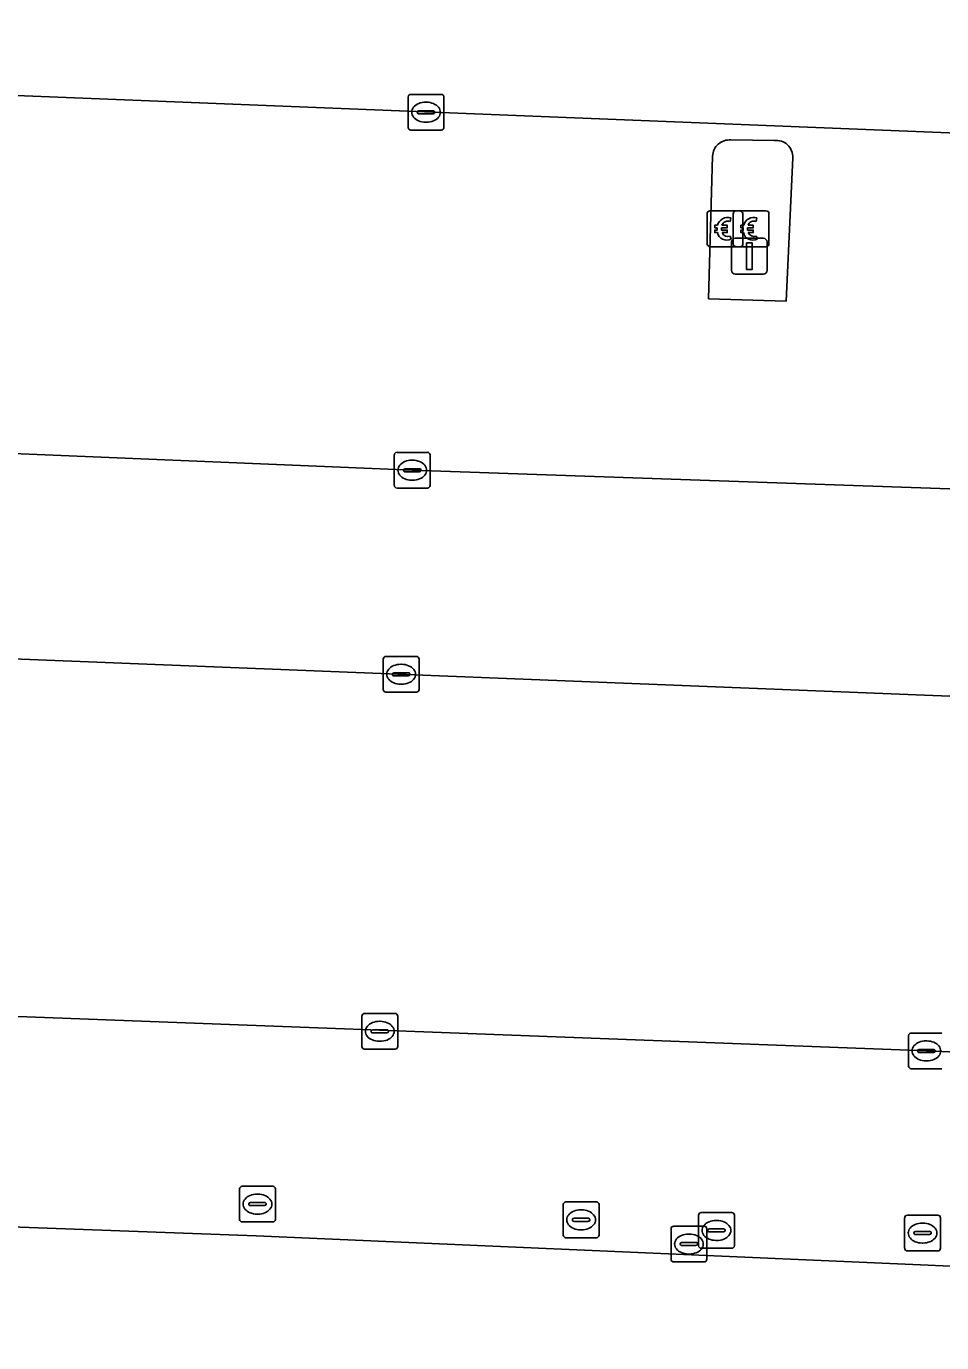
# Model space of a CAD drawing. Extents: x 160888 to 161385, y 386490 to 386908.
# Drawn here: x 161211.8 to 161237.41, y 386749.1 to 386785.93 of the extents above; entities that cross this region are included whole.
import ezdxf

# ---------------------------------------------------------------- set-up
doc = ezdxf.new("R2010")
doc.units = 0
for name, color, linetype in [('IMGEO_Betaalautomaat', 7, 'Continuous'), ('IMGEO_Kolk', 7, 'Continuous'), ('IMGEO_Lichtmast', 7, 'Continuous'), ('IMGEO_Parkeervlak_open', 7, 'Continuous'), ('IMGEO_Rijbaan_lokaal_open', 7, 'Continuous'), ('IMGEO_Rioolput', 7, 'Continuous'), ('IMGEO_Verkeerseiland_open', 7, 'Continuous'), ('IMGEO_Voetgangersgebied_open', 7, 'Continuous')]:
    doc.layers.add(name, color=color, linetype=linetype)

msp = doc.modelspace()

# ---------------------------------------------------------------- linework, layer by layer
at = {"layer": 'IMGEO_Betaalautomaat'}
for p, q in [((161230.846, 386779.836), (161230.846, 386780.677)), ((161230.846, 386780.677), (161230.846, 386779.836)), ((161230.921, 386780.76), (161231.762, 386780.76)), ((161231.762, 386780.76), (161230.921, 386780.76)), ((161231.576, 386779.837), (161231.576, 386780.678)), ((161231.576, 386780.678), (161231.576, 386779.837)), ((161231.651, 386780.761), (161232.492, 386780.761)), ((161232.492, 386780.761), (161231.651, 386780.761)), ((161231.845, 386780.686), (161231.845, 386779.845)), ((161231.845, 386779.845), (161231.845, 386780.686)), ((161232.575, 386780.687), (161232.575, 386779.846)), ((161232.575, 386779.846), (161232.575, 386780.687)), ((161231.129, 386780.224), (161231.129, 386780.292)), ((161231.25, 386780.292), (161231.25, 386780.224)), ((161231.508, 386780.565), (161231.491, 386780.465)), ((161231.859, 386780.225), (161231.859, 386780.293)), ((161231.98, 386780.293), (161231.98, 386780.225)), ((161232.238, 386780.566), (161232.221, 386780.466)), ((161231.495, 386780.059), (161231.517, 386779.972)), ((161232.225, 386780.06), (161232.247, 386779.973)), ((161231.771, 386779.761), (161230.93, 386779.761)), ((161230.93, 386779.761), (161231.771, 386779.761)), ((161232.501, 386779.762), (161231.66, 386779.762)), ((161231.66, 386779.762), (161232.501, 386779.762))]:
    msp.add_line(p, q, dxfattribs=at)
for points in [[(161231.129, 386780.292), (161231.06, 386780.292), (161231.06, 386780.361), (161231.139, 386780.361)], [(161231.134, 386780.155), (161231.06, 386780.155), (161231.06, 386780.224), (161231.129, 386780.224)], [(161231.261, 386780.361), (161231.408, 386780.361), (161231.408, 386780.292), (161231.25, 386780.292)], [(161231.25, 386780.224), (161231.408, 386780.224), (161231.408, 386780.155), (161231.264, 386780.155)], [(161231.859, 386780.293), (161231.79, 386780.293), (161231.79, 386780.362), (161231.869, 386780.362)], [(161231.864, 386780.156), (161231.79, 386780.156), (161231.79, 386780.225), (161231.859, 386780.225)], [(161231.991, 386780.362), (161232.138, 386780.362), (161232.138, 386780.293), (161231.98, 386780.293)], [(161231.98, 386780.225), (161232.138, 386780.225), (161232.138, 386780.156), (161231.994, 386780.156)]]:
    msp.add_lwpolyline(points, dxfattribs=at)
for centre, radius, start, end in [((161230.924, 386780.683), 0.0779, 92.4484, 184.2845), ((161230.924, 386780.683), 0.0779, 92.4484, 184.2845), ((161231.654, 386780.684), 0.0779, 92.4484, 184.2845), ((161231.654, 386780.684), 0.0779, 92.4484, 184.2845), ((161231.768, 386780.683), 0.0779, 2.4484, 94.2845), ((161231.768, 386780.683), 0.0779, 2.4484, 94.2845), ((161232.498, 386780.684), 0.0779, 2.4484, 94.2845), ((161232.498, 386780.684), 0.0779, 2.4484, 94.2845), ((161231.422, 386780.285), 0.293, 73.014, 165.0139), ((161231.428, 386780.298), 0.179, 69.3236, 159.5683), ((161232.152, 386780.286), 0.293, 73.014, 165.0139), ((161232.158, 386780.299), 0.179, 69.3236, 159.5683), ((161231.395, 386780.21), 0.267, 191.8096, 297.0389), ((161231.428, 386780.225), 0.179, 202.7625, 291.8693), ((161232.125, 386780.211), 0.267, 191.8096, 297.0389), ((161232.158, 386780.226), 0.179, 202.7625, 291.8693), ((161230.924, 386779.839), 0.0779, 182.4484, 274.2845), ((161230.924, 386779.839), 0.0779, 182.4484, 274.2845), ((161231.654, 386779.84), 0.0779, 182.4484, 274.2845), ((161231.654, 386779.84), 0.0779, 182.4484, 274.2845), ((161231.768, 386779.839), 0.0779, 272.4484, 4.2845), ((161231.768, 386779.839), 0.0779, 272.4484, 4.2845), ((161232.498, 386779.84), 0.0779, 272.4484, 4.2845), ((161232.498, 386779.84), 0.0779, 272.4484, 4.2845)]:
    msp.add_arc(centre, radius, start, end, dxfattribs=at)
at = {"layer": 'IMGEO_Kolk'}
for p, q in [((161222.484, 386783.097), (161222.484, 386783.949)), ((161222.559, 386784.023), (161223.411, 386784.023)), ((161223.485, 386783.949), (161223.485, 386783.097)), ((161222.786, 386783.566), (161223.184, 386783.566)), ((161222.972, 386783.803), (161222.997, 386783.803)), ((161222.743, 386783.517), (161222.743, 386783.529)), ((161223.181, 386783.48), (161222.783, 386783.48)), ((161222.995, 386783.243), (161222.97, 386783.243)), ((161223.227, 386783.529), (161223.227, 386783.517)), ((161223.411, 386783.023), (161222.559, 386783.023)), ((161222.172, 386774.008), (161223.024, 386774.008)), ((161222.097, 386773.082), (161222.097, 386773.934)), ((161222.585, 386773.788), (161222.61, 386773.788)), ((161223.098, 386773.934), (161223.098, 386773.082)), ((161222.356, 386773.502), (161222.356, 386773.514)), ((161222.794, 386773.465), (161222.396, 386773.465)), ((161222.399, 386773.551), (161222.797, 386773.551)), ((161222.608, 386773.228), (161222.583, 386773.228)), ((161222.84, 386773.514), (161222.84, 386773.502)), ((161223.024, 386773.008), (161222.172, 386773.008)), ((161221.788, 386767.373), (161221.788, 386768.225)), ((161221.863, 386768.299), (161222.715, 386768.299)), ((161222.276, 386768.079), (161222.301, 386768.079)), ((161222.789, 386768.225), (161222.789, 386767.373)), ((161222.047, 386767.793), (161222.047, 386767.805)), ((161222.485, 386767.756), (161222.087, 386767.756)), ((161222.09, 386767.842), (161222.488, 386767.842)), ((161222.531, 386767.805), (161222.531, 386767.793)), ((161222.299, 386767.519), (161222.274, 386767.519)), ((161222.715, 386767.299), (161221.863, 386767.299)), ((161221.19, 386757.385), (161221.19, 386758.237)), ((161221.265, 386758.311), (161222.117, 386758.311)), ((161222.191, 386758.237), (161222.191, 386757.385)), ((161221.449, 386757.805), (161221.449, 386757.817)), ((161221.887, 386757.768), (161221.489, 386757.768)), ((161221.492, 386757.854), (161221.89, 386757.854)), ((161221.678, 386758.091), (161221.703, 386758.091)), ((161221.933, 386757.817), (161221.933, 386757.805)), ((161236.555, 386757.763), (161237.407, 386757.763)), ((161221.701, 386757.531), (161221.676, 386757.531)), ((161236.48, 386756.837), (161236.48, 386757.689)), ((161236.968, 386757.543), (161236.993, 386757.543)), ((161222.117, 386757.311), (161221.265, 386757.311)), ((161236.739, 386757.257), (161236.739, 386757.269)), ((161237.177, 386757.22), (161236.779, 386757.22)), ((161236.782, 386757.306), (161237.18, 386757.306)), ((161237.223, 386757.269), (161237.223, 386757.257)), ((161237.407, 386756.763), (161236.555, 386756.763)), ((161236.991, 386756.983), (161236.966, 386756.983)), ((161217.769, 386752.551), (161217.769, 386753.403)), ((161217.844, 386753.477), (161218.696, 386753.477)), ((161218.77, 386753.403), (161218.77, 386752.551)), ((161218.028, 386752.971), (161218.028, 386752.983)), ((161218.071, 386753.02), (161218.469, 386753.02)), ((161218.257, 386753.257), (161218.282, 386753.257)), ((161218.512, 386752.983), (161218.512, 386752.971)), ((161226.897, 386753.038), (161227.749, 386753.038)), ((161218.466, 386752.934), (161218.068, 386752.934)), ((161218.28, 386752.697), (161218.255, 386752.697)), ((161226.822, 386752.112), (161226.822, 386752.964)), ((161227.31, 386752.818), (161227.335, 386752.818)), ((161227.823, 386752.964), (161227.823, 386752.112)), ((161236.447, 386752.667), (161237.299, 386752.667)), ((161218.696, 386752.477), (161217.844, 386752.477)), ((161227.081, 386752.532), (161227.081, 386752.544)), ((161227.519, 386752.495), (161227.121, 386752.495)), ((161227.124, 386752.581), (161227.522, 386752.581)), ((161227.333, 386752.258), (161227.308, 386752.258)), ((161227.565, 386752.544), (161227.565, 386752.532)), ((161236.372, 386751.741), (161236.372, 386752.593)), ((161236.86, 386752.447), (161236.885, 386752.447)), ((161237.373, 386752.593), (161237.373, 386751.741)), ((161227.749, 386752.038), (161226.897, 386752.038)), ((161236.631, 386752.161), (161236.631, 386752.173)), ((161237.069, 386752.124), (161236.671, 386752.124)), ((161236.674, 386752.21), (161237.072, 386752.21)), ((161236.883, 386751.887), (161236.858, 386751.887)), ((161237.115, 386752.173), (161237.115, 386752.161)), ((161237.299, 386751.667), (161236.447, 386751.667))]:
    msp.add_line(p, q, dxfattribs=at)
for points in [[(161222.484, 386783.097), (161222.484, 386783.949)], [(161222.559, 386784.023), (161223.411, 386784.023)], [(161223.485, 386783.949), (161223.485, 386783.097)], [(161223.411, 386783.023), (161222.559, 386783.023)], [(161222.172, 386774.008), (161223.024, 386774.008)], [(161222.097, 386773.082), (161222.097, 386773.934)], [(161223.098, 386773.934), (161223.098, 386773.082)], [(161223.024, 386773.008), (161222.172, 386773.008)], [(161221.788, 386767.373), (161221.788, 386768.225)], [(161221.863, 386768.299), (161222.715, 386768.299)], [(161222.789, 386768.225), (161222.789, 386767.373)], [(161222.715, 386767.299), (161221.863, 386767.299)], [(161221.19, 386757.385), (161221.19, 386758.237)], [(161221.265, 386758.311), (161222.117, 386758.311)], [(161222.191, 386758.237), (161222.191, 386757.385)], [(161236.555, 386757.763), (161237.407, 386757.763)], [(161236.48, 386756.837), (161236.48, 386757.689)], [(161222.117, 386757.311), (161221.265, 386757.311)], [(161237.407, 386756.763), (161236.555, 386756.763)], [(161217.769, 386752.551), (161217.769, 386753.403)], [(161217.844, 386753.477), (161218.696, 386753.477)], [(161218.77, 386753.403), (161218.77, 386752.551)], [(161226.897, 386753.038), (161227.749, 386753.038)], [(161226.822, 386752.112), (161226.822, 386752.964)], [(161227.823, 386752.964), (161227.823, 386752.112)], [(161236.447, 386752.667), (161237.299, 386752.667)], [(161218.696, 386752.477), (161217.844, 386752.477)], [(161236.372, 386751.741), (161236.372, 386752.593)], [(161237.373, 386752.593), (161237.373, 386751.741)], [(161227.749, 386752.038), (161226.897, 386752.038)], [(161237.299, 386751.667), (161236.447, 386751.667)]]:
    msp.add_lwpolyline(points, dxfattribs=at)
for centre, radius, start, end in [((161222.561, 386783.947), 0.0765, 91.552, 178.448), ((161222.561, 386783.947), 0.0765, 91.552, 178.448), ((161223.409, 386783.947), 0.0765, 1.552, 88.448), ((161223.409, 386783.947), 0.0765, 1.552, 88.448), ((161222.783, 386783.526), 0.0403, 85.8775, 175.7526), ((161223.188, 386783.528), 0.0386, 1.7309, 96.639), ((161222.78, 386783.516), 0.0366, 178.938, 274.7102), ((161223.184, 386783.523), 0.043, 264.8664, 352.4533), ((161222.561, 386783.099), 0.0765, 181.552, 268.448), ((161222.561, 386783.099), 0.0765, 181.552, 268.448), ((161223.409, 386783.099), 0.0765, 271.552, 358.448), ((161223.409, 386783.099), 0.0765, 271.552, 358.448), ((161222.174, 386773.932), 0.0765, 91.552, 178.448), ((161222.174, 386773.932), 0.0765, 91.552, 178.448), ((161223.022, 386773.932), 0.0765, 1.552, 88.448), ((161223.022, 386773.932), 0.0765, 1.552, 88.448), ((161222.396, 386773.511), 0.0403, 85.8775, 175.7526), ((161222.393, 386773.501), 0.0366, 178.938, 274.7102), ((161222.797, 386773.508), 0.043, 264.8664, 352.4533), ((161222.801, 386773.513), 0.0386, 1.7309, 96.639), ((161222.174, 386773.084), 0.0765, 181.552, 268.448), ((161222.174, 386773.084), 0.0765, 181.552, 268.448), ((161223.022, 386773.084), 0.0765, 271.552, 358.448), ((161223.022, 386773.084), 0.0765, 271.552, 358.448), ((161221.865, 386768.223), 0.0765, 91.552, 178.448), ((161221.865, 386768.223), 0.0765, 91.552, 178.448), ((161222.713, 386768.223), 0.0765, 1.552, 88.448), ((161222.713, 386768.223), 0.0765, 1.552, 88.448), ((161222.087, 386767.802), 0.0403, 85.8775, 175.7526), ((161222.084, 386767.792), 0.0366, 178.938, 274.7102), ((161222.488, 386767.799), 0.043, 264.8664, 352.4533), ((161222.492, 386767.804), 0.0386, 1.7309, 96.639), ((161221.865, 386767.375), 0.0765, 181.552, 268.448), ((161221.865, 386767.375), 0.0765, 181.552, 268.448), ((161222.713, 386767.375), 0.0765, 271.552, 358.448), ((161222.713, 386767.375), 0.0765, 271.552, 358.448), ((161221.267, 386758.235), 0.0765, 91.552, 178.448), ((161221.267, 386758.235), 0.0765, 91.552, 178.448), ((161222.115, 386758.235), 0.0765, 1.552, 88.448), ((161222.115, 386758.235), 0.0765, 1.552, 88.448), ((161221.489, 386757.814), 0.0403, 85.8775, 175.7526), ((161221.486, 386757.804), 0.0366, 178.938, 274.7102), ((161221.89, 386757.811), 0.043, 264.8664, 352.4533), ((161221.894, 386757.816), 0.0386, 1.7309, 96.639), ((161236.557, 386757.687), 0.0765, 91.552, 178.448), ((161236.557, 386757.687), 0.0765, 91.552, 178.448), ((161221.267, 386757.387), 0.0765, 181.552, 268.448), ((161221.267, 386757.387), 0.0765, 181.552, 268.448), ((161222.115, 386757.387), 0.0765, 271.552, 358.448), ((161222.115, 386757.387), 0.0765, 271.552, 358.448), ((161236.779, 386757.266), 0.0403, 85.8775, 175.7526), ((161236.776, 386757.256), 0.0366, 178.938, 274.7102), ((161237.18, 386757.263), 0.043, 264.8664, 352.4533), ((161237.184, 386757.268), 0.0386, 1.7309, 96.639), ((161236.557, 386756.839), 0.0765, 181.552, 268.448), ((161236.557, 386756.839), 0.0765, 181.552, 268.448), ((161217.846, 386753.401), 0.0765, 91.552, 178.448), ((161217.846, 386753.401), 0.0765, 91.552, 178.448), ((161218.694, 386753.401), 0.0765, 1.552, 88.448), ((161218.694, 386753.401), 0.0765, 1.552, 88.448), ((161218.068, 386752.98), 0.0403, 85.8775, 175.7526), ((161218.065, 386752.97), 0.0366, 178.938, 274.7102), ((161218.469, 386752.977), 0.043, 264.8664, 352.4533), ((161218.473, 386752.982), 0.0386, 1.7309, 96.639), ((161226.899, 386752.962), 0.0765, 91.552, 178.448), ((161226.899, 386752.962), 0.0765, 91.552, 178.448), ((161227.747, 386752.962), 0.0765, 1.552, 88.448), ((161227.747, 386752.962), 0.0765, 1.552, 88.448), ((161236.449, 386752.591), 0.0765, 91.552, 178.448), ((161236.449, 386752.591), 0.0765, 91.552, 178.448), ((161237.297, 386752.591), 0.0765, 1.552, 88.448), ((161237.297, 386752.591), 0.0765, 1.552, 88.448), ((161217.846, 386752.553), 0.0765, 181.552, 268.448), ((161217.846, 386752.553), 0.0765, 181.552, 268.448), ((161218.694, 386752.553), 0.0765, 271.552, 358.448), ((161218.694, 386752.553), 0.0765, 271.552, 358.448), ((161227.121, 386752.541), 0.0403, 85.8775, 175.7526), ((161227.118, 386752.531), 0.0366, 178.938, 274.7102), ((161227.522, 386752.538), 0.043, 264.8664, 352.4533), ((161227.526, 386752.543), 0.0386, 1.7309, 96.639), ((161226.899, 386752.114), 0.0765, 181.552, 268.448), ((161226.899, 386752.114), 0.0765, 181.552, 268.448), ((161227.747, 386752.114), 0.0765, 271.552, 358.448), ((161227.747, 386752.114), 0.0765, 271.552, 358.448), ((161236.671, 386752.17), 0.0403, 85.8775, 175.7526), ((161236.668, 386752.16), 0.0366, 178.938, 274.7102), ((161237.072, 386752.167), 0.043, 264.8664, 352.4533), ((161237.076, 386752.172), 0.0386, 1.7309, 96.639), ((161236.449, 386751.743), 0.0765, 181.552, 268.448), ((161236.449, 386751.743), 0.0765, 181.552, 268.448), ((161237.297, 386751.743), 0.0765, 271.552, 358.448), ((161237.297, 386751.743), 0.0765, 271.552, 358.448)]:
    msp.add_arc(centre, radius, start, end, dxfattribs=at)
for centre, major_axis, ratio, start_param, end_param in [((161222.971, 386783.523), (-0.387, 0.002), 0.722429, 4.712389, 7.853982), ((161222.996, 386783.523), (-0.39, 0.002), 0.717154, 1.570796, 4.712389), ((161222.584, 386773.508), (-0.387, 0.002), 0.722429, 4.712389, 7.853982), ((161222.609, 386773.508), (-0.39, 0.002), 0.717154, 1.570796, 4.712389), ((161222.275, 386767.799), (-0.387, 0.002), 0.722429, 4.712389, 7.853982), ((161222.3, 386767.799), (-0.39, 0.002), 0.717154, 1.570796, 4.712389), ((161221.677, 386757.811), (-0.387, 0.002), 0.722429, 4.712389, 7.853982), ((161221.702, 386757.811), (-0.39, 0.002), 0.717154, 1.570796, 4.712389), ((161236.967, 386757.263), (-0.387, 0.002), 0.722429, 4.712389, 7.853982), ((161236.992, 386757.263), (-0.39, 0.002), 0.717154, 1.570796, 4.712389), ((161218.256, 386752.977), (-0.387, 0.002), 0.722429, 4.712389, 7.853982), ((161218.281, 386752.977), (-0.39, 0.002), 0.717154, 1.570796, 4.712389), ((161227.309, 386752.538), (-0.387, 0.002), 0.722429, 4.712389, 7.853982), ((161227.334, 386752.538), (-0.39, 0.002), 0.717154, 1.570796, 4.712389), ((161236.859, 386752.167), (-0.387, 0.002), 0.722429, 4.712389, 7.853982), ((161236.884, 386752.167), (-0.39, 0.002), 0.717154, 1.570796, 4.712389)]:
    msp.add_ellipse(centre, major_axis=major_axis, ratio=ratio, start_param=start_param, end_param=end_param, dxfattribs=at)
at = {"layer": 'IMGEO_Lichtmast'}
for p, q in [((161231.532, 386779.096), (161231.532, 386779.896)), ((161231.532, 386779.896), (161231.532, 386779.096)), ((161231.632, 386779.996), (161232.422, 386779.996)), ((161232.422, 386779.996), (161231.632, 386779.996)), ((161232.522, 386779.896), (161232.522, 386779.096)), ((161232.522, 386779.096), (161232.522, 386779.896)), ((161232.422, 386778.996), (161231.632, 386778.996)), ((161231.632, 386778.996), (161232.422, 386778.996))]:
    msp.add_line(p, q, dxfattribs=at)
msp.add_lwpolyline([(161231.952, 386779.871), (161232.102, 386779.871), (161232.102, 386779.121), (161231.952, 386779.121), (161231.952, 386779.871)], dxfattribs=at)
for centre, start, end in [((161231.632, 386779.896), 90, 180), ((161231.632, 386779.896), 90, 180), ((161232.422, 386779.896), 0, 90), ((161232.422, 386779.896), 360, 90), ((161231.632, 386779.096), 180, 270), ((161231.632, 386779.096), 180, 270), ((161232.422, 386779.096), 270, 0), ((161232.422, 386779.096), 270, 0)]:
    msp.add_arc(centre, 0.1, start, end, dxfattribs=at)
at = {"layer": 'IMGEO_Parkeervlak_open'}
for points in [[(161199.384, 386774.387), (161203.625, 386774.302), (161222.598, 386773.508), (161240.312, 386772.897), (161265.92, 386771.762), (161266.291, 386781.804), (161200.088, 386784.451)], [(161231.512, 386782.747), (161232.724, 386782.733)], [(161233.244, 386782.25), (161233.059, 386778.241), (161230.886, 386778.304), (161230.999, 386782.296)], [(161201.197, 386758.615), (161236.981, 386757.263), (161265.263, 386756.048), (161265.703, 386766.069), (161203.469, 386768.544), (161199.301, 386768.766)]]:
    msp.add_lwpolyline(points, dxfattribs=at)
for centre, radius, start, end in [((161231.471, 386782.276), 0.473, 85.0409, 177.5992), ((161232.78, 386782.271), 0.465, 357.3674, 96.8579)]:
    msp.add_arc(centre, radius, start, end, dxfattribs=at)
at = {"layer": 'IMGEO_Rijbaan_lokaal_open'}
for points in [[(161203.836, 386811.625), (161237.38, 386810.438), (161267.443, 386809.136), (161267.641, 386815.102), (161201.283, 386817.8), (161192.377, 386818.162), (161191.164, 386788.243), (161189.757, 386753.134), (161218.231, 386752.088), (161265.005, 386750.043), (161265.23, 386755.803), (161265.263, 386756.048), (161236.981, 386757.263), (161201.197, 386758.615)], [(161199.757, 386784.462), (161199.83, 386784.461), (161199.902, 386784.459), (161200.088, 386784.451), (161266.291, 386781.804), (161266.523, 386787.517)], [(161199.301, 386768.766), (161203.469, 386768.544), (161265.703, 386766.069), (161265.92, 386771.762), (161240.312, 386772.897), (161222.598, 386773.508), (161203.625, 386774.302), (161199.384, 386774.387)]]:
    msp.add_lwpolyline(points, dxfattribs=at)
at = {"layer": 'IMGEO_Rioolput'}
for p, q in [((161230.607, 386751.815), (161230.607, 386752.667)), ((161230.682, 386752.741), (161231.534, 386752.741)), ((161231.608, 386752.667), (161231.608, 386751.815)), ((161229.837, 386751.434), (161229.837, 386752.286)), ((161229.912, 386752.36), (161230.764, 386752.36)), ((161230.838, 386752.286), (161230.838, 386751.434)), ((161230.866, 386752.235), (161230.866, 386752.247)), ((161230.909, 386752.284), (161231.307, 386752.284)), ((161231.095, 386752.521), (161231.12, 386752.521)), ((161231.35, 386752.247), (161231.35, 386752.235)), ((161230.096, 386751.854), (161230.096, 386751.866)), ((161230.139, 386751.903), (161230.537, 386751.903)), ((161230.325, 386752.14), (161230.35, 386752.14)), ((161230.58, 386751.866), (161230.58, 386751.854)), ((161231.304, 386752.198), (161230.906, 386752.198)), ((161231.118, 386751.961), (161231.093, 386751.961)), ((161230.534, 386751.817), (161230.136, 386751.817)), ((161230.348, 386751.58), (161230.323, 386751.58)), ((161231.534, 386751.741), (161230.682, 386751.741)), ((161230.764, 386751.36), (161229.912, 386751.36))]:
    msp.add_line(p, q, dxfattribs=at)
for points in [[(161230.607, 386751.815), (161230.607, 386752.667)], [(161230.682, 386752.741), (161231.534, 386752.741)], [(161231.608, 386752.667), (161231.608, 386751.815)], [(161229.837, 386751.434), (161229.837, 386752.286)], [(161229.912, 386752.36), (161230.764, 386752.36)], [(161230.838, 386752.286), (161230.838, 386751.434)], [(161231.534, 386751.741), (161230.682, 386751.741)], [(161230.764, 386751.36), (161229.912, 386751.36)]]:
    msp.add_lwpolyline(points, dxfattribs=at)
for centre, radius, start, end in [((161230.684, 386752.665), 0.0765, 91.552, 178.448), ((161230.684, 386752.665), 0.0765, 91.552, 178.448), ((161231.532, 386752.665), 0.0765, 1.552, 88.448), ((161231.532, 386752.665), 0.0765, 1.552, 88.448), ((161229.914, 386752.284), 0.0765, 91.552, 178.448), ((161229.914, 386752.284), 0.0765, 91.552, 178.448), ((161230.762, 386752.284), 0.0765, 1.552, 88.448), ((161230.762, 386752.284), 0.0765, 1.552, 88.448), ((161230.906, 386752.244), 0.0403, 85.8775, 175.7526), ((161230.903, 386752.234), 0.0366, 178.938, 274.7102), ((161231.307, 386752.241), 0.043, 264.8664, 352.4533), ((161231.311, 386752.246), 0.0386, 1.7309, 96.639), ((161230.136, 386751.863), 0.0403, 85.8775, 175.7526), ((161230.541, 386751.865), 0.0386, 1.7309, 96.639), ((161230.133, 386751.853), 0.0366, 178.938, 274.7102), ((161230.537, 386751.86), 0.043, 264.8664, 352.4533), ((161230.684, 386751.817), 0.0765, 181.552, 268.448), ((161230.684, 386751.817), 0.0765, 181.552, 268.448), ((161231.532, 386751.817), 0.0765, 271.552, 358.448), ((161231.532, 386751.817), 0.0765, 271.552, 358.448), ((161229.914, 386751.436), 0.0765, 181.552, 268.448), ((161229.914, 386751.436), 0.0765, 181.552, 268.448), ((161230.762, 386751.436), 0.0765, 271.552, 358.448), ((161230.762, 386751.436), 0.0765, 271.552, 358.448)]:
    msp.add_arc(centre, radius, start, end, dxfattribs=at)
for centre, major_axis, ratio, start_param, end_param in [((161231.094, 386752.241), (-0.387, 0.002), 0.722429, 4.712389, 7.853982), ((161231.119, 386752.241), (-0.39, 0.002), 0.717154, 1.570796, 4.712389), ((161230.324, 386751.86), (-0.387, 0.002), 0.722429, 4.712389, 7.853982), ((161230.349, 386751.86), (-0.39, 0.002), 0.717154, 1.570796, 4.712389)]:
    msp.add_ellipse(centre, major_axis=major_axis, ratio=ratio, start_param=start_param, end_param=end_param, dxfattribs=at)
at = {"layer": 'IMGEO_Verkeerseiland_open'}
for points in [[(161232.724, 386782.733), (161231.512, 386782.747)], [(161230.999, 386782.296), (161230.886, 386778.304), (161233.059, 386778.241), (161233.244, 386782.25)]]:
    msp.add_lwpolyline(points, dxfattribs=at)
for centre, radius, start, end in [((161231.471, 386782.276), 0.473, 85.0409, 177.5992), ((161232.78, 386782.271), 0.465, 357.3674, 96.8579)]:
    msp.add_arc(centre, radius, start, end, dxfattribs=at)
at = {"layer": 'IMGEO_Voetgangersgebied_open'}
msp.add_lwpolyline([(161267.035, 386750.03), (161265.767, 386750.053), (161265.005, 386750.043), (161218.231, 386752.088), (161189.757, 386753.134), (161187.146, 386761.187), (161186.852, 386753.913), (161186.694, 386750), (161186.656, 386749.048), (161186.65, 386748.905), (161236.989, 386746.871), (161236.376, 386731.786), (161235.961, 386731.803), (161215.329, 386721.218), (161215.194, 386719.154), (161214.868, 386709.114), (161214.777, 386707.152), (161234.482, 386694.929), (161234.896, 386694.91), (161234.274, 386679.434), (161217.32, 386680.124), (161216.005, 386647.458), (161219.091, 386647.411), (161219.977, 386669.302)], dxfattribs=at)

doc.saveas('drawing.dxf')
